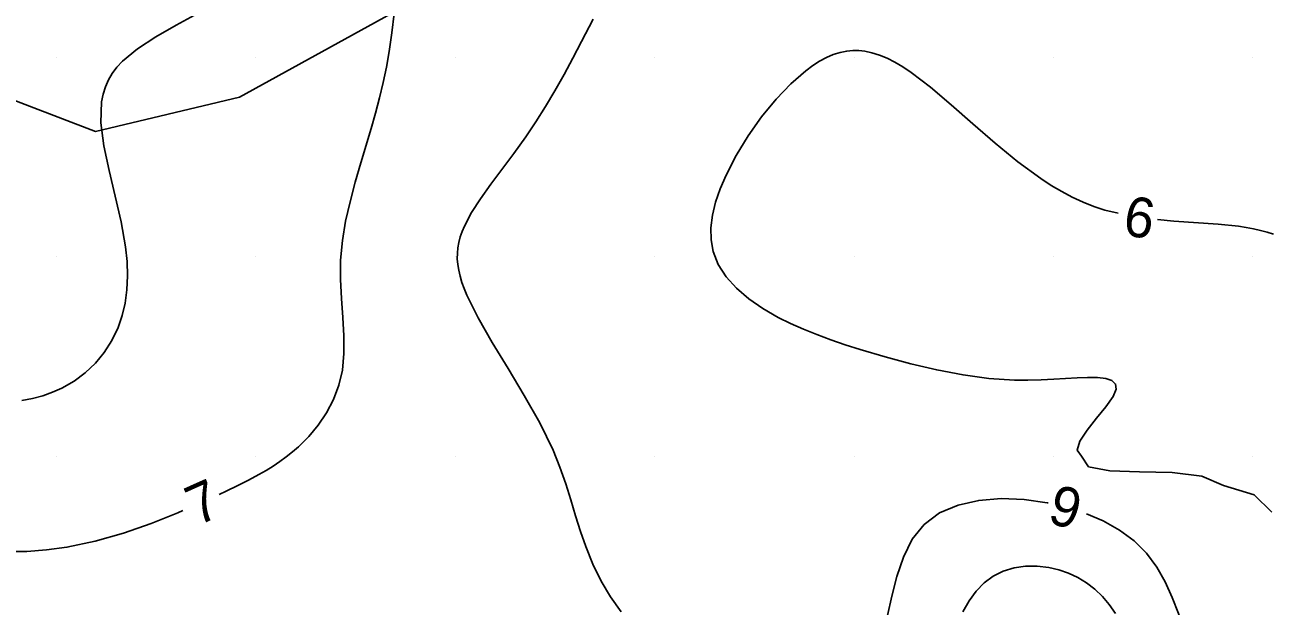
# Model space of a CAD drawing. Extents: x 2602990 to 2605851, y 618069 to 619180.
# Drawn here: x 2603908.4 to 2603970.9, y 618532.5 to 618561.6 of the extents above; entities that cross this region are included whole.
import ezdxf

# ---------------------------------------------------------------- set-up
doc = ezdxf.new("R2010")
doc.units = 0
for name, color, linetype in [('DTM Contours Minor', 7, 'Continuous'), ('DTM Contours Minor Text', 7, 'Continuous'), ('Exist DTM Breakline', 7, 'Continuous'), ('Exist DTM Crownline', 7, 'Continuous'), ('Exist DTM QL2 LIDAR Elevation Point', 7, 'Continuous'), ('Exist Roads EOP', 7, 'Continuous'), ('PH Exist DTM Obscure Area', 7, 'Continuous')]:
    doc.layers.add(name, color=color, linetype=linetype)

msp = doc.modelspace()

# ---------------------------------------------------------------- linework, layer by layer
at = {"layer": 'DTM Contours Minor'}
for points in [[(2603908.275, 618542.792), (2603908.808, 618542.894), (2603909.32, 618543.03), (2603909.81, 618543.203), (2603910.278, 618543.412), (2603910.888, 618543.763), (2603911.45, 618544.181), (2603911.958, 618544.663), (2603912.405, 618545.205), (2603912.786, 618545.802), (2603913.095, 618546.45), (2603913.299, 618547.047), (2603913.445, 618547.678), (2603913.535, 618548.341), (2603913.568, 618549.033), (2603913.548, 618549.753), (2603913.473, 618550.499), (2603913.25, 618551.753), (2603912.953, 618553.035), (2603912.643, 618554.313), (2603912.384, 618555.55), (2603912.238, 618556.712), (2603912.269, 618557.765), (2603912.345, 618558.151), (2603912.461, 618558.516), (2603912.615, 618558.861), (2603912.808, 618559.187), (2603913.04, 618559.497), (2603913.311, 618559.792), (2603914.072, 618560.423), (2603914.99, 618561.015), (2603916.017, 618561.597), (2603917.105, 618562.2)], [(2603926.936, 618562.182), (2603926.83, 618561.225), (2603926.694, 618560.277), (2603926.553, 618559.5), (2603926.388, 618558.729), (2603926.201, 618557.961), (2603925.998, 618557.195), (2603925.781, 618556.428), (2603925.266, 618554.696), (2603924.984, 618553.728), (2603924.726, 618552.756), (2603924.508, 618551.78), (2603924.346, 618550.804), (2603924.256, 618549.829), (2603924.248, 618548.857), (2603924.295, 618547.896), (2603924.362, 618546.953), (2603924.416, 618546.037), (2603924.422, 618545.154), (2603924.345, 618544.311), (2603924.17, 618543.554), (2603923.902, 618542.842), (2603923.552, 618542.176), (2603923.134, 618541.56), (2603922.66, 618540.993), (2603922.142, 618540.477), (2603921.842, 618540.215), (2603921.531, 618539.967), (2603921.208, 618539.731), (2603920.872, 618539.506), (2603920.522, 618539.288), (2603920.157, 618539.077), (2603919.643, 618538.801), (2603919.095, 618538.526), (2603918.509, 618538.244), (2603918.171, 618538.088)], [(2603938.319, 618532.209), (2603937.792, 618532.946), (2603937.321, 618533.742), (2603936.906, 618534.59), (2603936.543, 618535.482), (2603936.283, 618536.235), (2603936.041, 618537.011), (2603935.799, 618537.807), (2603935.54, 618538.622), (2603935.248, 618539.454), (2603934.905, 618540.302), (2603934.239, 618541.668), (2603933.467, 618543.043), (2603932.653, 618544.398), (2603931.86, 618545.705), (2603931.151, 618546.938), (2603930.589, 618548.069), (2603930.454, 618548.397), (2603930.339, 618548.714), (2603930.247, 618549.021), (2603930.177, 618549.319), (2603930.13, 618549.609), (2603930.107, 618549.892), (2603930.109, 618550.17), (2603930.134, 618550.445), (2603930.183, 618550.717), (2603930.254, 618550.989), (2603930.346, 618551.261), (2603930.46, 618551.534), (2603930.815, 618552.208), (2603931.264, 618552.906), (2603931.785, 618553.631), (2603932.948, 618555.175), (2603933.543, 618556.001), (2603934.045, 618556.75), (2603934.531, 618557.524), (2603935.003, 618558.319), (2603935.46, 618559.129), (2603935.905, 618559.949), (2603936.338, 618560.775), (2603936.917, 618561.902)], [(2603961.398, 618540), (2603961.19, 618540.295), (2603961.322, 618540.749), (2603961.681, 618541.304), (2603962.153, 618541.901), (2603962.626, 618542.481), (2603962.986, 618542.986), (2603963.14, 618543.353), (2603963.114, 618543.616), (2603962.934, 618543.792), (2603962.622, 618543.894), (2603962.204, 618543.94), (2603961.703, 618543.945), (2603961.184, 618543.926), (2603960.018, 618543.858), (2603959.382, 618543.828), (2603958.72, 618543.811), (2603958.037, 618543.817), (2603956.766, 618543.903), (2603955.464, 618544.077), (2603954.149, 618544.324), (2603952.841, 618544.628), (2603951.556, 618544.974), (2603950.313, 618545.345), (2603949.561, 618545.586), (2603948.834, 618545.834), (2603948.133, 618546.092), (2603947.459, 618546.364), (2603946.812, 618546.652), (2603946.195, 618546.96), (2603945.423, 618547.403), (2603944.721, 618547.888), (2603944.104, 618548.415), (2603943.59, 618548.985), (2603943.194, 618549.601), (2603942.934, 618550.263), (2603942.831, 618550.839), (2603942.822, 618551.443), (2603942.9, 618552.073), (2603943.058, 618552.725), (2603943.287, 618553.396), (2603943.58, 618554.083), (2603944.092, 618555.074), (2603944.695, 618556.059), (2603945.367, 618557.007), (2603946.087, 618557.888), (2603946.83, 618558.669), (2603947.576, 618559.321), (2603947.927, 618559.579), (2603948.275, 618559.799), (2603948.619, 618559.982), (2603948.959, 618560.127), (2603949.298, 618560.234), (2603949.635, 618560.303), (2603949.784, 618560.321), (2603949.933, 618560.331), (2603950.083, 618560.334), (2603950.232, 618560.33), (2603950.383, 618560.318), (2603950.534, 618560.298), (2603950.899, 618560.222), (2603951.272, 618560.104), (2603951.653, 618559.945), (2603952.044, 618559.747), (2603952.446, 618559.509), (2603952.862, 618559.233), (2603953.839, 618558.49), (2603954.877, 618557.615), (2603955.961, 618556.664), (2603957.079, 618555.693), (2603958.218, 618554.757), (2603959.364, 618553.913), (2603959.889, 618553.57), (2603960.415, 618553.259), (2603960.945, 618552.98), (2603961.481, 618552.732), (2603962.026, 618552.516), (2603962.582, 618552.333), (2603963.247, 618552.174)], [(2603965.219, 618551.855), (2603966.038, 618551.778), (2603968.264, 618551.627), (2603969.275, 618551.524), (2603969.658, 618551.466), (2603970.023, 618551.398), (2603970.373, 618551.319), (2603970.708, 618551.226), (2603971.028, 618551.121)], [(2603970.945, 618537.198), (2603970.062, 618538.065), (2603968.528, 618538.528), (2603967.442, 618539.001), (2603965.945, 618539.179), (2603964.314, 618539.216), (2603962.828, 618539.263), (2603961.763, 618539.474), (2603961.398, 618540)], [(2603959.729, 618537.656), (2603959.691, 618537.664), (2603958.529, 618537.827), (2603957.371, 618537.873), (2603956.253, 618537.787), (2603955.213, 618537.554), (2603954.289, 618537.159), (2603953.516, 618536.586), (2603952.922, 618535.835), (2603952.479, 618534.948), (2603952.148, 618533.98), (2603951.892, 618532.985), (2603951.674, 618532.019)], [(2603916.344, 618537.273), (2603916.097, 618537.165), (2603914.755, 618536.635), (2603913.361, 618536.151), (2603911.942, 618535.743), (2603910.529, 618535.442), (2603909.515, 618535.304), (2603908.516, 618535.233), (2603907.532, 618535.224)], [(2603971.524, 618527.189), (2603970.601, 618527.313), (2603970.139, 618527.414), (2603969.708, 618527.542), (2603969.307, 618527.696), (2603968.936, 618527.88), (2603968.594, 618528.093), (2603968.281, 618528.339), (2603967.981, 618528.634), (2603967.709, 618528.964), (2603967.462, 618529.328), (2603967.236, 618529.722), (2603967.027, 618530.146), (2603966.831, 618530.598), (2603966.546, 618531.341), (2603966.261, 618532.121), (2603965.953, 618532.914), (2603965.6, 618533.698), (2603965.178, 618534.447), (2603964.665, 618535.139), (2603964.038, 618535.76), (2603963.31, 618536.299), (2603962.496, 618536.758), (2603961.654, 618537.12)], [(2603955.46, 618532.199), (2603955.775, 618532.748), (2603956.124, 618533.242), (2603956.521, 618533.662), (2603956.978, 618533.996), (2603957.485, 618534.241), (2603958.03, 618534.402), (2603958.601, 618534.482), (2603959.185, 618534.486), (2603959.771, 618534.416), (2603960.268, 618534.3), (2603960.753, 618534.133), (2603961.218, 618533.916), (2603961.661, 618533.649), (2603962.074, 618533.333), (2603962.454, 618532.97), (2603962.795, 618532.563), (2603963.106, 618532.118)]]:
    msp.add_lwpolyline(points, dxfattribs=at)
at = {"layer": 'Exist DTM Breakline'}
msp.add_spline([(2603647.352, 618520.802), (2603704.337, 618541.966), (2603758.983, 618562.663), (2603811.118, 618582.434), (2603865.604, 618602.567), (2603913.966, 618621.231), (2603963.574, 618640.143), (2603974.725, 618636.355), (2603978.77, 618630.138), (2603971.844, 618627.992), (2603956.88, 618621.982), (2603923.969, 618609.772), (2603877.426, 618591.796), (2603827.273, 618571.857), (2603776.875, 618552.809), (2603720.479, 618530.104), (2603675.109, 618514.176), (2603657.355, 618505.354), (2603640.368, 618498.804), (2603619.191, 618491.366), (2603591.676, 618480.386)], degree=3, dxfattribs=at)
at = {"layer": 'Exist DTM Crownline'}
msp.add_spline([(2603233.488, 618380.754), (2603285.185, 618400.095), (2603335.457, 618418.629), (2603390.812, 618439.069), (2603440.087, 618457.325), (2603493.996, 618477.231), (2603542.655, 618495.301), (2603600.808, 618516.867), (2603653.659, 618536.362), (2603706.222, 618555.742), (2603764.811, 618577.593), (2603823.52, 618599.847), (2603878.564, 618620.56), (2603937.951, 618643.078), (2603997.369, 618665.789), (2604036.209, 618680.665), (2604055.311, 618688.017)], degree=3, dxfattribs=at)
at = {"layer": 'Exist DTM QL2 LIDAR Elevation Point'}
for p, q in [((2603910, 618560), (2603910, 618560)), ((2603920, 618560), (2603920, 618560)), ((2603930, 618560), (2603930, 618560)), ((2603940, 618560), (2603940, 618560)), ((2603950, 618560), (2603950, 618560)), ((2603960, 618560), (2603960, 618560)), ((2603970, 618560), (2603970, 618560)), ((2603910, 618550), (2603910, 618550)), ((2603920, 618550), (2603920, 618550)), ((2603930, 618550), (2603930, 618550)), ((2603940, 618550), (2603940, 618550)), ((2603950, 618550), (2603950, 618550)), ((2603960, 618550), (2603960, 618550)), ((2603970, 618550), (2603970, 618550)), ((2603910, 618540), (2603910, 618540)), ((2603920, 618540), (2603920, 618540)), ((2603930, 618540), (2603930, 618540)), ((2603940, 618540), (2603940, 618540)), ((2603950, 618540), (2603950, 618540)), ((2603960, 618540), (2603960, 618540)), ((2603970, 618540), (2603970, 618540))]:
    msp.add_line(p, q, dxfattribs=at)
at = {"layer": 'Exist Roads EOP'}
for points in [[(2603230.17, 618389.98), (2603282.929, 618409.597), (2603332.773, 618427.868), (2603388.167, 618448.413), (2603437.203, 618466.721), (2603490.778, 618486.527), (2603539.039, 618504.558), (2603597.451, 618526.156), (2603651.053, 618545.972), (2603705.208, 618566.084), (2603762.02, 618587.183), (2603820.334, 618609.162), (2603876.341, 618629.99), (2603934.909, 618652.28), (2603996.409, 618675.568), (2604033.216, 618689.957), (2604052.01, 618697.199)], [(2604034.633, 618668.486), (2603984.89, 618650.123), (2603936.767, 618631.654), (2603888.195, 618613.335), (2603837.766, 618594.258), (2603782.918, 618573.705), (2603731.939, 618554.39), (2603671.126, 618532.171), (2603621.822, 618514.106), (2603561.545, 618491.877), (2603506.421, 618471.293), (2603452.163, 618451.33), (2603398.364, 618431.316), (2603341.431, 618410.355), (2603281.65, 618388.199), (2603223.033, 618366.475), (2603185.717, 618352.612)]]:
    msp.add_spline(points, degree=3, dxfattribs=at)
at = {"layer": 'PH Exist DTM Obscure Area'}
msp.add_lwpolyline([(2603926.766, 618562.176), (2603919.177, 618557.998), (2603911.969, 618556.28), (2603906.764, 618558.266), (2603902.363, 618561.489), (2603895.923, 618564.143), (2603892.701, 618559.742), (2603890.105, 618554.081)], dxfattribs=at)

# ---------------------------------------------------------------- texts
at = {"layer": 'DTM Contours Minor Text'}
for s, rotation, p in [('6', 350.81447, (2603963.423, 618551.102)), ('7', 24.04597, (2603917.073, 618536.491)), ('6', 164.4418, (2603961.601, 618538.218))]:
    msp.add_text(s, height=2, rotation=rotation, dxfattribs=at).set_placement(p)

doc.saveas('drawing.dxf')
